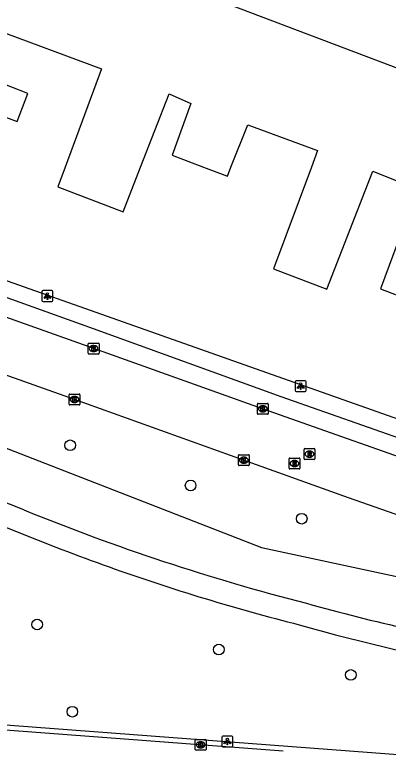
# Model space of a CAD drawing. Extents: x 163686 to 164493, y 382719 to 383870.
# Drawn here: x 163908.8 to 163943.1, y 383696.4 to 383764 of the extents above; entities that cross this region are included whole.
import ezdxf

# ---------------------------------------------------------------- set-up
doc = ezdxf.new("R2010")
doc.units = 0
for name, color, linetype in [('IMGEO_Boom', 7, 'Continuous'), ('IMGEO_Groenvoorziening', 7, 'Continuous'), ('IMGEO_Kolk', 7, 'Continuous'), ('IMGEO_Lichtpunt', 7, 'Continuous'), ('IMGEO_Pand', 7, 'Continuous'), ('IMGEO_Rijbaan_lokaal_open', 7, 'Continuous'), ('IMGEO_Rioolput', 7, 'Continuous'), ('IMGEO_Voetpad_halfverhard', 7, 'Continuous'), ('IMGEO_Voetpad_open', 7, 'Continuous')]:
    doc.layers.add(name, color=color, linetype=linetype)

msp = doc.modelspace()

# ---------------------------------------------------------------- linework, layer by layer
at = {"layer": 'IMGEO_Boom'}
for centre in [(163913.865, 383724.45), (163924.937, 383720.762), (163935.139, 383717.704), (163910.838, 383707.987), (163927.522, 383705.687), (163939.648, 383703.359), (163914.069, 383699.983)]:
    msp.add_circle(centre, 0.489, dxfattribs=at)
at = {"layer": 'IMGEO_Groenvoorziening'}
msp.add_lwpolyline([(163896.685, 383723.623), (163898.53, 383727.849), (163931.434, 383715.068), (163955.152, 383709.969), (163954.504, 383705.708)], dxfattribs=at)
at = {"layer": 'IMGEO_Kolk'}
for p, q in [((163915.524, 383732.902), (163915.524, 383733.754)), ((163915.599, 383733.828), (163916.451, 383733.828)), ((163916.012, 383733.608), (163916.037, 383733.608)), ((163916.525, 383733.754), (163916.525, 383732.902)), ((163916.451, 383732.828), (163915.599, 383732.828)), ((163916.035, 383733.048), (163916.01, 383733.048)), ((163913.768, 383728.231), (163913.768, 383729.083)), ((163913.843, 383729.157), (163914.695, 383729.157)), ((163914.256, 383728.937), (163914.281, 383728.937)), ((163914.769, 383729.083), (163914.769, 383728.231)), ((163914.695, 383728.157), (163913.843, 383728.157)), ((163914.279, 383728.377), (163914.254, 383728.377)), ((163931.066, 383727.374), (163931.066, 383728.226)), ((163931.141, 383728.3), (163931.993, 383728.3)), ((163931.554, 383728.08), (163931.579, 383728.08)), ((163932.067, 383728.226), (163932.067, 383727.374)), ((163931.993, 383727.3), (163931.141, 383727.3)), ((163931.577, 383727.52), (163931.552, 383727.52)), ((163929.325, 383722.654), (163929.325, 383723.506)), ((163929.4, 383723.58), (163930.252, 383723.58)), ((163929.813, 383723.36), (163929.838, 383723.36)), ((163930.326, 383723.506), (163930.326, 383722.654)), ((163930.252, 383722.58), (163929.4, 383722.58)), ((163929.836, 383722.8), (163929.811, 383722.8)), ((163925.361, 383696.517), (163925.361, 383697.369)), ((163925.436, 383697.443), (163926.288, 383697.443)), ((163925.849, 383697.223), (163925.874, 383697.223)), ((163926.362, 383697.369), (163926.362, 383696.517)), ((163926.288, 383696.443), (163925.436, 383696.443)), ((163925.872, 383696.663), (163925.847, 383696.663))]:
    msp.add_line(p, q, dxfattribs=at)
for points in [[(163915.524, 383732.902), (163915.524, 383733.754)], [(163915.599, 383733.828), (163916.451, 383733.828)], [(163915.845, 383733.528), (163915.968, 383733.528), (163915.968, 383733.377), (163916.098, 383733.528), (163916.262, 383733.528), (163916.116, 383733.377), (163916.269, 383733.128), (163916.117, 383733.128), (163916.032, 383733.292), (163915.968, 383733.225), (163915.968, 383733.128), (163915.845, 383733.128), (163915.845, 383733.528)], [(163916.525, 383733.754), (163916.525, 383732.902)], [(163916.451, 383732.828), (163915.599, 383732.828)], [(163913.768, 383728.231), (163913.768, 383729.083)], [(163913.843, 383729.157), (163914.695, 383729.157)], [(163914.089, 383728.857), (163914.212, 383728.857), (163914.212, 383728.706), (163914.342, 383728.857), (163914.506, 383728.857), (163914.36, 383728.706), (163914.513, 383728.457), (163914.361, 383728.457), (163914.276, 383728.621), (163914.212, 383728.554), (163914.212, 383728.457), (163914.089, 383728.457), (163914.089, 383728.857)], [(163914.769, 383729.083), (163914.769, 383728.231)], [(163914.695, 383728.157), (163913.843, 383728.157)], [(163931.066, 383727.374), (163931.066, 383728.226)], [(163931.141, 383728.3), (163931.993, 383728.3)], [(163931.387, 383728), (163931.51, 383728), (163931.51, 383727.849), (163931.64, 383728), (163931.804, 383728), (163931.658, 383727.849), (163931.811, 383727.6), (163931.659, 383727.6), (163931.574, 383727.764), (163931.51, 383727.697), (163931.51, 383727.6), (163931.387, 383727.6), (163931.387, 383728)], [(163932.067, 383728.226), (163932.067, 383727.374)], [(163931.993, 383727.3), (163931.141, 383727.3)], [(163929.325, 383722.654), (163929.325, 383723.506)], [(163929.4, 383723.58), (163930.252, 383723.58)], [(163929.646, 383723.28), (163929.769, 383723.28), (163929.769, 383723.129), (163929.899, 383723.28), (163930.063, 383723.28), (163929.917, 383723.129), (163930.07, 383722.88), (163929.918, 383722.88), (163929.833, 383723.044), (163929.769, 383722.977), (163929.769, 383722.88), (163929.646, 383722.88), (163929.646, 383723.28)], [(163930.326, 383723.506), (163930.326, 383722.654)], [(163930.252, 383722.58), (163929.4, 383722.58)], [(163925.361, 383696.517), (163925.361, 383697.369)], [(163925.436, 383697.443), (163926.288, 383697.443)], [(163925.682, 383697.143), (163925.805, 383697.143), (163925.805, 383696.992), (163925.935, 383697.143), (163926.099, 383697.143), (163925.953, 383696.992), (163926.106, 383696.743), (163925.954, 383696.743), (163925.869, 383696.907), (163925.805, 383696.84), (163925.805, 383696.743), (163925.682, 383696.743), (163925.682, 383697.143)], [(163926.362, 383697.369), (163926.362, 383696.517)], [(163926.288, 383696.443), (163925.436, 383696.443)]]:
    msp.add_lwpolyline(points, dxfattribs=at)
for centre, start, end in [((163915.601, 383733.752), 91.55205, 178.44795), ((163915.601, 383733.752), 91.55205, 178.44795), ((163916.449, 383733.752), 1.55205, 88.44795), ((163916.449, 383733.752), 1.55205, 88.44795), ((163915.601, 383732.904), 181.55205, 268.44795), ((163915.601, 383732.904), 181.55205, 268.44795), ((163916.449, 383732.904), 271.55205, 358.44795), ((163916.449, 383732.904), 271.55205, 358.44795), ((163913.845, 383729.081), 91.55205, 178.44795), ((163913.845, 383729.081), 91.55205, 178.44795), ((163914.693, 383729.081), 1.55205, 88.44795), ((163914.693, 383729.081), 1.55205, 88.44795), ((163913.845, 383728.233), 181.55205, 268.44795), ((163913.845, 383728.233), 181.55205, 268.44795), ((163914.693, 383728.233), 271.55205, 358.44795), ((163914.693, 383728.233), 271.55205, 358.44795), ((163931.143, 383728.224), 91.55205, 178.44795), ((163931.143, 383728.224), 91.55205, 178.44795), ((163931.991, 383728.224), 1.55205, 88.44795), ((163931.991, 383728.224), 1.55205, 88.44795), ((163931.143, 383727.376), 181.55205, 268.44795), ((163931.143, 383727.376), 181.55205, 268.44795), ((163931.991, 383727.376), 271.55205, 358.44795), ((163931.991, 383727.376), 271.55205, 358.44795), ((163929.402, 383723.504), 91.55205, 178.44795), ((163929.402, 383723.504), 91.55205, 178.44795), ((163930.25, 383723.504), 1.55205, 88.44795), ((163930.25, 383723.504), 1.55205, 88.44795), ((163929.402, 383722.656), 181.55205, 268.44795), ((163929.402, 383722.656), 181.55205, 268.44795), ((163930.25, 383722.656), 271.55205, 358.44795), ((163930.25, 383722.656), 271.55205, 358.44795), ((163925.438, 383697.367), 91.55205, 178.44795), ((163925.438, 383697.367), 91.55205, 178.44795), ((163926.286, 383697.367), 1.55205, 88.44795), ((163926.286, 383697.367), 1.55205, 88.44795), ((163925.438, 383696.519), 181.55205, 268.44795), ((163925.438, 383696.519), 181.55205, 268.44795), ((163926.286, 383696.519), 271.55205, 358.44795), ((163926.286, 383696.519), 271.55205, 358.44795)]:
    msp.add_arc(centre, 0.0765, start, end, dxfattribs=at)
for centre, major_axis, ratio, start_param, end_param in [((163916.011, 383733.328), (-0.387, 0.002), 0.722429, 4.712389, 7.853982), ((163916.036, 383733.328), (-0.39, 0.002), 0.717154, 1.570796, 4.712389), ((163914.255, 383728.657), (-0.387, 0.002), 0.722429, 4.712389, 7.853982), ((163914.28, 383728.657), (-0.39, 0.002), 0.717154, 1.570796, 4.712389), ((163931.553, 383727.8), (-0.387, 0.002), 0.722429, 4.712389, 7.853982), ((163931.578, 383727.8), (-0.39, 0.002), 0.717154, 1.570796, 4.712389), ((163929.812, 383723.08), (-0.387, 0.002), 0.722429, 4.712389, 7.853982), ((163929.837, 383723.08), (-0.39, 0.002), 0.717154, 1.570796, 4.712389), ((163925.848, 383696.943), (-0.387, 0.002), 0.722429, 4.712389, 7.853982), ((163925.873, 383696.943), (-0.39, 0.002), 0.717154, 1.570796, 4.712389)]:
    msp.add_ellipse(centre, major_axis=major_axis, ratio=ratio, start_param=start_param, end_param=end_param, dxfattribs=at)
at = {"layer": 'IMGEO_Lichtpunt'}
for p, q in [((163911.281, 383738.557), (163911.281, 383737.75)), ((163911.281, 383738.557), (163911.281, 383737.75)), ((163912.183, 383738.652), (163911.375, 383738.652)), ((163912.183, 383738.652), (163911.375, 383738.652)), ((163912.277, 383737.75), (163912.277, 383738.557)), ((163912.277, 383737.75), (163912.277, 383738.557)), ((163911.375, 383737.656), (163912.183, 383737.656)), ((163911.375, 383737.656), (163912.183, 383737.656)), ((163934.545, 383730.286), (163934.545, 383729.479)), ((163934.545, 383730.286), (163934.545, 383729.479)), ((163935.447, 383730.381), (163934.639, 383730.381)), ((163935.447, 383730.381), (163934.639, 383730.381)), ((163935.541, 383729.479), (163935.541, 383730.286)), ((163935.541, 383729.479), (163935.541, 383730.286)), ((163934.639, 383729.385), (163935.447, 383729.385)), ((163934.639, 383729.385), (163935.447, 383729.385)), ((163927.81, 383697.645), (163927.81, 383696.838)), ((163927.81, 383697.645), (163927.81, 383696.838)), ((163928.712, 383697.74), (163927.904, 383697.74)), ((163928.712, 383697.74), (163927.904, 383697.74)), ((163928.806, 383696.838), (163928.806, 383697.645)), ((163928.806, 383696.838), (163928.806, 383697.645)), ((163927.904, 383696.744), (163928.712, 383696.744)), ((163927.904, 383696.744), (163928.712, 383696.744))]:
    msp.add_line(p, q, dxfattribs=at)
for points in [[(163911.655, 383738.221), (163911.694, 383738.193), (163911.506, 383737.931), (163911.468, 383737.958), (163911.655, 383738.221)], [(163911.757, 383738.173), (163911.804, 383738.173), (163911.804, 383737.851), (163911.757, 383737.851), (163911.757, 383738.173)], [(163911.867, 383738.193), (163911.905, 383738.22), (163912.092, 383737.958), (163912.053, 383737.93), (163911.867, 383738.193)], [(163934.919, 383729.95), (163934.958, 383729.922), (163934.77, 383729.66), (163934.732, 383729.687), (163934.919, 383729.95)], [(163935.021, 383729.902), (163935.068, 383729.902), (163935.068, 383729.58), (163935.021, 383729.58), (163935.021, 383729.902)], [(163935.131, 383729.922), (163935.169, 383729.949), (163935.356, 383729.687), (163935.317, 383729.659), (163935.131, 383729.922)], [(163928.184, 383697.309), (163928.223, 383697.281), (163928.035, 383697.019), (163927.997, 383697.046), (163928.184, 383697.309)], [(163928.286, 383697.261), (163928.333, 383697.261), (163928.333, 383696.939), (163928.286, 383696.939), (163928.286, 383697.261)], [(163928.396, 383697.281), (163928.434, 383697.308), (163928.621, 383697.046), (163928.582, 383697.018), (163928.396, 383697.281)]]:
    msp.add_lwpolyline(points, dxfattribs=at)
for centre in [(163911.78, 383738.355), (163935.044, 383730.084), (163928.309, 383697.443)]:
    msp.add_circle(centre, 0.0994, dxfattribs=at)
for centre, start, end in [((163911.375, 383738.557), 90, 180), ((163911.375, 383738.557), 90, 180), ((163912.183, 383738.557), 0, 90), ((163912.183, 383738.557), 0, 90), ((163911.375, 383737.75), 180, 270), ((163911.375, 383737.75), 180, 270), ((163912.183, 383737.75), 270, 0), ((163912.183, 383737.75), 270, 360), ((163934.639, 383730.286), 90, 180), ((163934.639, 383730.286), 90, 180), ((163935.447, 383730.286), 0, 90), ((163935.447, 383730.286), 0, 90), ((163934.639, 383729.479), 180, 270), ((163934.639, 383729.479), 180, 270), ((163935.447, 383729.479), 270, 0), ((163935.447, 383729.479), 270, 360), ((163927.904, 383697.645), 90, 180), ((163927.904, 383697.645), 90, 180), ((163928.712, 383697.645), 0, 90), ((163928.712, 383697.645), 0, 90), ((163927.904, 383696.838), 180, 270), ((163927.904, 383696.838), 180, 270), ((163928.712, 383696.838), 270, 0), ((163928.712, 383696.838), 270, 360)]:
    msp.add_arc(centre, 0.0946, start, end, dxfattribs=at)
at = {"layer": 'IMGEO_Pand'}
for points in [[(164039.947, 383712.219), (164043.447, 383721.331), (164000.221, 383737.735), (163967.903, 383750), (163926.182, 383765.833), (163908.921, 383772.356), (163912.033, 383780.556), (163907.624, 383782.265), (163902.961, 383784.071), (163902.883, 383783.906), (163898.149, 383785.657), (163897.16, 383783.089), (163901.839, 383781.245), (163900.256, 383777.071), (163891.508, 383780.444), (163893.291, 383785.221), (163888.199, 383787.154), (163886.36, 383782.413), (163877.112, 383785.964), (163875.452, 383781.576), (163873.682, 383776.899), (163870.654, 383778.081), (163870.578, 383777.878)], [(163906.837, 383762.696), (163916.738, 383759.025), (163913.405, 383750), (163912.733, 383748.181), (163918.742, 383745.883), (163920.346, 383750), (163922.969, 383756.735), (163924.969, 383755.824), (163923.228, 383751.096), (163926.133, 383750), (163928.311, 383749.178), (163928.637, 383750), (163930.182, 383753.891), (163936.595, 383751.524), (163936.029, 383750), (163932.554, 383740.649), (163937.445, 383738.791), (163941.661, 383749.62), (163945.776, 383747.981), (163942.393, 383738.823), (163945.111, 383737.779)], [(163904.258, 383755.954), (163909.002, 383754.174), (163909.983, 383756.753), (163905.251, 383758.608)]]:
    msp.add_lwpolyline(points, dxfattribs=at)
at = {"layer": 'IMGEO_Rijbaan_lokaal_open'}
for points in [[(163948.908, 383721.683), (163931.552, 383727.804), (163916.032, 383733.324), (163897.939, 383739.766), (163882.371, 383745.285), (163869.054, 383750), (163864.962, 383751.449), (163859.602, 383753.321)], [(163949.119, 383716.277), (163943.73, 383718.133), (163939.45, 383719.637), (163929.807, 383723.088), (163914.266, 383728.659), (163887.777, 383738.058)], [(163866.397, 383700.783), (163871.894, 383700.843), (163875.885, 383700.733), (163933.438, 383696.393)]]:
    msp.add_lwpolyline(points, dxfattribs=at)
at = {"layer": 'IMGEO_Rioolput'}
for p, q in [((163935.357, 383723.213), (163935.357, 383724.065)), ((163935.432, 383724.139), (163936.284, 383724.139)), ((163936.358, 383724.065), (163936.358, 383723.213)), ((163934.052, 383723.275), (163934.904, 383723.275)), ((163935.868, 383723.359), (163935.843, 383723.359)), ((163935.845, 383723.919), (163935.87, 383723.919)), ((163933.977, 383722.349), (163933.977, 383723.201)), ((163934.465, 383723.055), (163934.49, 383723.055)), ((163934.978, 383723.201), (163934.978, 383722.349)), ((163936.284, 383723.139), (163935.432, 383723.139)), ((163934.904, 383722.275), (163934.052, 383722.275)), ((163934.488, 383722.495), (163934.463, 383722.495))]:
    msp.add_line(p, q, dxfattribs=at)
for points in [[(163935.357, 383723.213), (163935.357, 383724.065)], [(163935.432, 383724.139), (163936.284, 383724.139)], [(163936.358, 383724.065), (163936.358, 383723.213)], [(163934.052, 383723.275), (163934.904, 383723.275)], [(163935.946, 383723.837), (163935.694, 383723.839), (163935.694, 383723.439)], [(163935.694, 383723.439), (163935.818, 383723.439), (163935.818, 383723.601), (163935.829, 383723.601)], [(163935.872, 383723.758), (163935.818, 383723.758), (163935.818, 383723.677)], [(163935.818, 383723.677), (163935.87, 383723.677)], [(163935.876, 383723.572), (163935.947, 383723.439), (163936.087, 383723.439), (163936.022, 383723.565)], [(163933.977, 383722.349), (163933.977, 383723.201)], [(163934.566, 383722.973), (163934.314, 383722.975), (163934.314, 383722.575)], [(163934.314, 383722.575), (163934.438, 383722.575), (163934.438, 383722.737), (163934.449, 383722.737)], [(163934.492, 383722.894), (163934.438, 383722.894), (163934.438, 383722.813)], [(163934.438, 383722.813), (163934.49, 383722.813)], [(163934.496, 383722.708), (163934.567, 383722.575), (163934.707, 383722.575), (163934.642, 383722.701)], [(163934.978, 383723.201), (163934.978, 383722.349)], [(163936.284, 383723.139), (163935.432, 383723.139)], [(163934.904, 383722.275), (163934.052, 383722.275)]]:
    msp.add_lwpolyline(points, dxfattribs=at)
for centre, radius, start, end in [((163935.434, 383724.063), 0.0765, 91.55205, 178.44795), ((163935.434, 383724.063), 0.0765, 91.55205, 178.44795), ((163936.282, 383724.063), 0.0765, 1.55205, 88.44795), ((163936.282, 383724.063), 0.0765, 1.55205, 88.44795), ((163934.054, 383723.199), 0.0765, 91.55205, 178.44795), ((163934.054, 383723.199), 0.0765, 91.55205, 178.44795), ((163934.902, 383723.199), 0.0765, 1.55205, 88.44795), ((163934.902, 383723.199), 0.0765, 1.55205, 88.44795), ((163935.828, 383723.548), 0.0533, 26.02933, 88.69889), ((163935.854, 383723.866), 0.19, 274.7715, 282.96867), ((163935.878, 383723.662), 0.0964, 77.00612, 93.18647), ((163935.892, 383723.719), 0.0378, 276.66336, 79.67722), ((163935.945, 383723.727), 0.109, 350.36119, 89.41601), ((163935.943, 383723.727), 0.112, 277.58423, 350.98172), ((163935.927, 383723.512), 0.108, 29.51342, 73.79051), ((163934.448, 383722.684), 0.0533, 26.02933, 88.69889), ((163934.474, 383723.002), 0.19, 274.7715, 282.96867), ((163934.498, 383722.798), 0.0964, 77.00612, 93.18647), ((163934.512, 383722.855), 0.0378, 276.66336, 79.67722), ((163934.565, 383722.863), 0.109, 350.36119, 89.41601), ((163934.563, 383722.863), 0.112, 277.58423, 350.98172), ((163934.547, 383722.648), 0.108, 29.51342, 73.79051), ((163935.434, 383723.215), 0.0765, 181.55205, 268.44795), ((163935.434, 383723.215), 0.0765, 181.55205, 268.44795), ((163936.282, 383723.215), 0.0765, 271.55205, 358.44795), ((163936.282, 383723.215), 0.0765, 271.55205, 358.44795), ((163934.054, 383722.351), 0.0765, 181.55205, 268.44795), ((163934.054, 383722.351), 0.0765, 181.55205, 268.44795), ((163934.902, 383722.351), 0.0765, 271.55205, 358.44795), ((163934.902, 383722.351), 0.0765, 271.55205, 358.44795)]:
    msp.add_arc(centre, radius, start, end, dxfattribs=at)
for centre, major_axis, ratio, start_param, end_param in [((163935.844, 383723.639), (-0.387, 0.002), 0.722429, 4.712389, 7.853982), ((163935.869, 383723.639), (-0.39, 0.002), 0.717154, 1.570796, 4.712389), ((163934.464, 383722.775), (-0.387, 0.002), 0.722429, 4.712389, 7.853982), ((163934.489, 383722.775), (-0.39, 0.002), 0.717154, 1.570796, 4.712389)]:
    msp.add_ellipse(centre, major_axis=major_axis, ratio=ratio, start_param=start_param, end_param=end_param, dxfattribs=at)
at = {"layer": 'IMGEO_Voetpad_halfverhard'}
for points in [[(163878.785, 383728.826), (163887.994, 383724.998), (163896.181, 383721.595), (163908.775, 383716.598)], [(163909.614, 383718.513), (163897.015, 383723.486), (163896.685, 383723.623)]]:
    msp.add_lwpolyline(points, dxfattribs=at)
for centre, radius, start, end in [((163986.209, 383906.849), 203.315, 247.86871, 255.57948), ((163983.232, 383898.017), 196.104, 247.68616, 253.11044), ((163983.366, 383898.676), 196.773, 253.12889, 255.74576), ((163984.823, 383885.797), 182.623, 254.35582, 260.44366), ((163983.56, 383879.114), 177.932, 254.13371, 265.97529)]:
    msp.add_arc(centre, radius, start, end, dxfattribs=at)
at = {"layer": 'IMGEO_Voetpad_open'}
for points in [[(163861.583, 383757.653), (163861.457, 383757.243), (163861.745, 383755.964), (163878.567, 383750), (163906.048, 383740.257), (163954.153, 383723.269)], [(163890.21, 383744.422), (163915.977, 383735.176), (163933.221, 383728.936), (163953.291, 383721.895)], [(163866.42, 383701.245), (163871.92, 383701.321), (163875.92, 383701.182), (164008.37, 383691.171), (164046.19, 383688.306), (164050.148, 383687.824), (164053.221, 383687.449), (164058.911, 383686.529), (164059.047, 383686.503), (164061.457, 383686.045), (164064.777, 383685.414), (164071.947, 383683.775), (164078.624, 383682.014), (164085.415, 383679.853), (164091.677, 383677.545), (164096.987, 383675.416), (164101.436, 383673.47), (164106.164, 383671.225), (164111.467, 383668.491), (164115.315, 383666.393), (164116.361, 383665.823)]]:
    msp.add_lwpolyline(points, dxfattribs=at)

doc.saveas('drawing.dxf')
